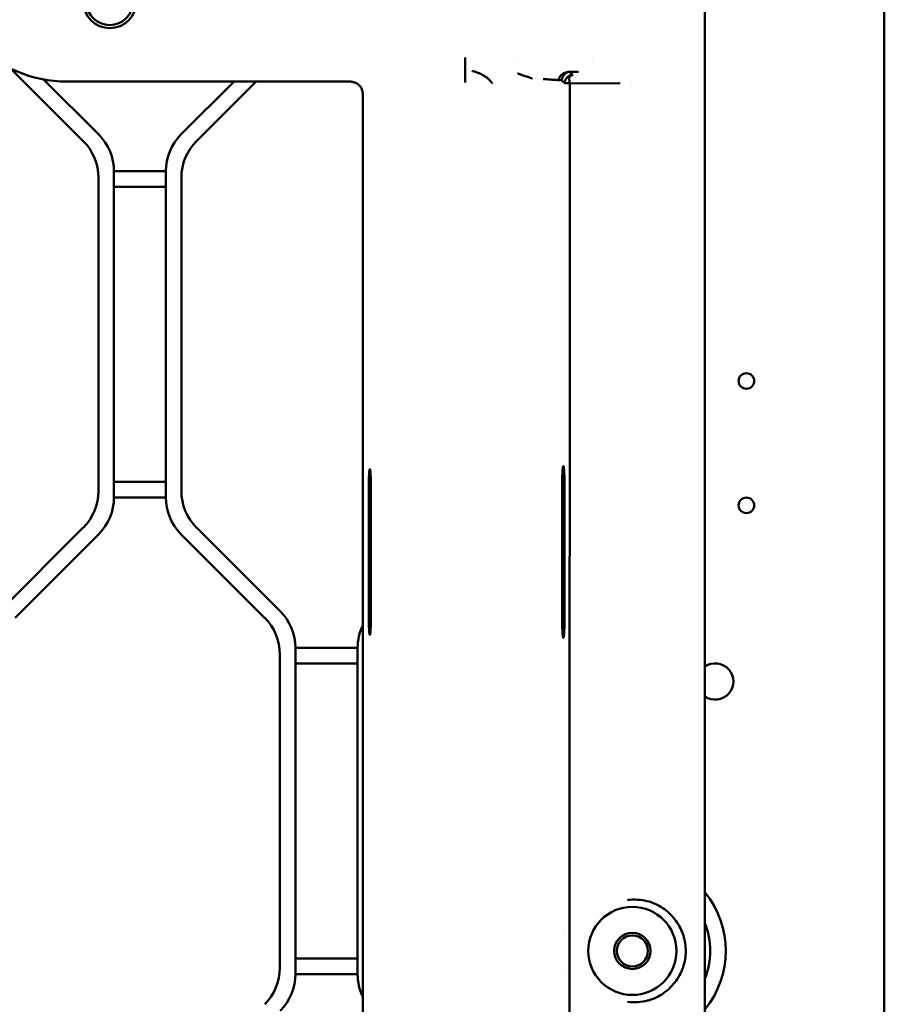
# Model space of a CAD drawing. Header units: millimetres. Extents: x 0 to 14369, y -869 to 2970.
# Tile 354 of 656: x 2082 to 2166, y 964 to 1059. Entities that reach past the tile are written whole.
import ezdxf

# ---------------------------------------------------------------- set-up
doc = ezdxf.new("R2010")
doc.units = ezdxf.units.MM
doc.header["$LTSCALE"] = 10
doc.layers.add('Sichtbar (ISO)', color=7, linetype='Continuous', lineweight=50)

msp = doc.modelspace()

# ---------------------------------------------------------------- linework, layer by layer
at = {"layer": 'Sichtbar (ISO)'}
for p, q in [((2165.818, 1125.965), (2165.818, 641.735)), ((2148.518, 1067.425), (2148.518, 1054.345)), ((2125.391, 1055.102), (2125.391, 1053.904)), ((2081.568, 1054.023), (2088.553, 1047.038)), ((2081.568, 1054.023), (2088.553, 1047.038)), ((2125.38, 1052.693), (2125.38, 1053.892)), ((2130.206, 1054.586), (2130.205, 1054.586)), ((2137.707, 1054.586), (2137.707, 1054.586)), ((2148.518, 1053.102), (2148.518, 1054.345)), ((2090.053, 1047.66), (2084.717, 1052.996)), ((2084.717, 1052.996), (2090.053, 1047.66)), ((2134.43, 1052.924), (2134.43, 1052.924)), ((2134.72, 1052.902), (2134.993, 1052.637)), ((2148.518, 1053.037), (2148.518, 1053.102)), ((2148.518, 1052.209), (2148.518, 1053.037)), ((2087.018, 1052.784), (2114.241, 1052.784)), ((2103.106, 1052.784), (2097.982, 1047.66)), ((2097.982, 1047.66), (2103.106, 1052.784)), ((2099.482, 1047.038), (2105.228, 1052.784)), ((2105.228, 1052.784), (2099.482, 1047.038)), ((2135.441, 925.033), (2135.498, 1052.611)), ((2135.498, 1052.611), (2140.343, 1052.62)), ((2141.445, 1052.586), (2141.445, 1052.586)), ((2148.518, 1052.209), (2148.518, 916.635)), ((2115.518, 1050.848), (2115.518, 933.18)), ((2090.018, 1043.503), (2090.018, 1013.266)), ((2090.018, 1043.503), (2090.018, 1013.266)), ((2091.518, 1012.645), (2091.518, 1044.124)), ((2096.518, 1044.124), (2091.518, 1044.124)), ((2091.518, 1044.124), (2091.518, 1012.645)), ((2091.518, 1044.124), (2096.518, 1044.124)), ((2096.518, 1044.124), (2096.518, 1012.645)), ((2096.518, 1012.645), (2096.518, 1044.124)), ((2098.018, 1013.266), (2098.018, 1043.503)), ((2098.018, 1043.503), (2098.018, 1013.266)), ((2091.518, 1042.624), (2096.518, 1042.624)), ((2096.518, 1042.624), (2091.518, 1042.624)), ((2116.364, 1015.385), (2116.364, 1015.385)), ((2096.518, 1014.145), (2091.518, 1014.145)), ((2091.518, 1014.145), (2096.518, 1014.145)), ((2116.094, 1001.385), (2116.094, 1013.385)), ((2116.304, 1013.385), (2116.304, 1001.385)), ((2134.739, 1013.385), (2134.739, 1001.385)), ((2134.98, 1001.385), (2134.98, 1013.385)), ((2091.518, 1012.645), (2096.518, 1012.645)), ((2096.518, 1012.645), (2091.518, 1012.645)), ((2134.993, 1012.528), (2134.993, 1012.528)), ((2088.553, 1009.731), (2080.482, 1001.66)), ((2088.553, 1009.731), (2080.482, 1001.66)), ((2107.553, 1001.66), (2099.482, 1009.731)), ((2099.482, 1009.731), (2107.553, 1001.66)), ((2081.982, 1001.038), (2090.053, 1009.109)), ((2090.053, 1009.109), (2081.982, 1001.038)), ((2097.982, 1009.109), (2106.053, 1001.038)), ((2106.053, 1001.038), (2097.982, 1009.109)), ((2116.364, 999.385), (2116.364, 999.385)), ((2109.018, 966.645), (2109.018, 998.124)), ((2115.018, 998.124), (2109.018, 998.124)), ((2109.018, 998.124), (2109.018, 966.645)), ((2109.018, 998.124), (2115.018, 998.124)), ((2115.018, 998.124), (2115.018, 966.645)), ((2115.018, 966.645), (2115.018, 998.124)), ((2107.518, 997.503), (2107.518, 967.266)), ((2107.518, 967.266), (2107.518, 997.503)), ((2109.018, 996.624), (2115.018, 996.624)), ((2115.018, 996.624), (2109.018, 996.624)), ((2134.993, 970.693), (2134.993, 970.693)), ((2115.018, 968.145), (2109.018, 968.145)), ((2109.018, 968.145), (2115.018, 968.145)), ((2109.018, 966.645), (2115.018, 966.645)), ((2115.018, 966.645), (2109.018, 966.645)), ((2134.993, 967.073), (2134.993, 967.073))]:
    msp.add_line(p, q, dxfattribs=at)
for centre, radius in [((2091.117, 1060.484), 2.55), ((2091.117, 1060.484), 2.25), ((2152.518, 1023.885), 0.75), ((2152.518, 1011.885), 0.75), ((2141.518, 968.885), 4.25), ((2141.518, 968.885), 1.75), ((2141.518, 968.885), 1.5)]:
    msp.add_circle(centre, radius, dxfattribs=at)
for centre, radius, start, end in [((2087.018, 1065.385), 12.601, 180, 270), ((2086.518, 1044.124), 5, 0, 45), ((2086.518, 1044.124), 5, 0, 45), ((2101.518, 1044.124), 5, 135, 180), ((2101.518, 1044.124), 5, 135, 180), ((2085.018, 1043.503), 5, 0, 45), ((2085.018, 1043.503), 5, 0, 45), ((2103.018, 1043.503), 5, 135, 180), ((2103.018, 1043.503), 5, 135, 180), ((2085.018, 1013.266), 5, 315, 0), ((2085.018, 1013.266), 5, 315, 0), ((2103.018, 1013.266), 5, 180, 225), ((2103.018, 1013.266), 5, 180, 225), ((2086.518, 1012.645), 5, 315, 0), ((2086.518, 1012.645), 5, 315, 0), ((2101.518, 1012.645), 5, 180, 225), ((2101.518, 1012.645), 5, 180, 225), ((2104.018, 998.124), 5, 0, 45), ((2104.018, 998.124), 5, 0, 45), ((2102.518, 997.503), 5, 0, 45), ((2102.518, 997.503), 5, 0, 45), ((2120.018, 998.124), 5, 154.15807, 180), ((2120.018, 998.124), 5, 154.15807, 180), ((2149.518, 994.885), 1.75, 235.1501, 124.8499), ((2149.518, 994.885), 1.75, 235.1501, 124.8499), ((2141.518, 968.885), 9, 321.05756, 38.94244), ((2141.518, 968.885), 9, 321.05756, 38.94244), ((2141.518, 968.885), 7.5, 338.96053, 21.03947), ((2141.518, 968.885), 7.5, 338.96053, 21.03947), ((2102.518, 967.266), 5, 315, 0), ((2102.518, 967.266), 5, 315, 0), ((2104.018, 966.645), 5, 315, 0), ((2104.018, 966.645), 5, 315, 0), ((2120.018, 966.645), 5, 180, 205.84193), ((2120.018, 966.645), 5, 180, 205.84193)]:
    msp.add_arc(centre, radius, start, end, dxfattribs=at)
for centre, major_axis, end_param in [((2115.413, 1050.848), (0, 2), 5.128175), ((2116.199, 1013.385), (0, 2), 7.853982), ((2116.199, 1001.385), (0, -2), 7.853982)]:
    msp.add_ellipse(centre, major_axis=major_axis, ratio=0.052408, start_param=4.712389, end_param=end_param, dxfattribs=at)
for points, knots in [([(2126.06, 1053.813), (2126.09, 1053.805), (2126.12, 1053.797), (2126.149, 1053.789), (2126.178, 1053.781), (2126.206, 1053.773), (2126.234, 1053.764), (2126.289, 1053.748), (2126.343, 1053.731), (2126.394, 1053.713), (2126.408, 1053.709), (2126.422, 1053.704), (2126.436, 1053.699), (2126.465, 1053.689), (2126.493, 1053.679), (2126.521, 1053.669), (2126.528, 1053.666), (2126.535, 1053.663), (2126.542, 1053.661), (2126.589, 1053.643), (2126.635, 1053.625), (2126.68, 1053.607), (2126.769, 1053.571), (2126.852, 1053.535), (2126.931, 1053.498), (2126.952, 1053.488), (2126.973, 1053.478), (2126.994, 1053.468), (2127.012, 1053.459), (2127.03, 1053.45), (2127.047, 1053.441), (2127.064, 1053.433), (2127.082, 1053.424), (2127.098, 1053.415), (2127.119, 1053.404), (2127.139, 1053.393), (2127.159, 1053.382), (2127.195, 1053.362), (2127.231, 1053.341), (2127.266, 1053.319), (2127.301, 1053.297), (2127.336, 1053.274), (2127.37, 1053.251), (2127.418, 1053.218), (2127.466, 1053.182), (2127.514, 1053.144), (2127.535, 1053.127), (2127.556, 1053.11), (2127.577, 1053.091), (2127.596, 1053.075), (2127.615, 1053.058), (2127.634, 1053.04), (2127.65, 1053.026), (2127.666, 1053.01), (2127.682, 1052.995), (2127.702, 1052.974), (2127.723, 1052.953), (2127.744, 1052.931), (2127.759, 1052.915), (2127.773, 1052.899), (2127.788, 1052.882), (2127.806, 1052.862), (2127.824, 1052.841), (2127.842, 1052.819), (2127.86, 1052.796), (2127.878, 1052.773), (2127.897, 1052.749), (2127.915, 1052.725), (2127.934, 1052.7), (2127.953, 1052.674), (2127.962, 1052.661), (2127.971, 1052.647), (2127.981, 1052.634), (2127.986, 1052.626), (2127.991, 1052.618), (2127.997, 1052.61), (2128, 1052.604), (2128.004, 1052.598), (2128.008, 1052.592)], [0, 0, 0, 0, 0.03125, 0.03125, 0.03125, 0.0625, 0.0625, 0.0625, 0.125, 0.125, 0.125, 0.142177, 0.142177, 0.142177, 0.178256, 0.178256, 0.178256, 0.1875, 0.1875, 0.1875, 0.25, 0.25, 0.25, 0.375, 0.375, 0.375, 0.408376, 0.408376, 0.408376, 0.4375, 0.4375, 0.4375, 0.465892, 0.465892, 0.465892, 0.5, 0.5, 0.5, 0.5625, 0.5625, 0.5625, 0.625, 0.625, 0.625, 0.711942, 0.711942, 0.711942, 0.75, 0.75, 0.75, 0.784345, 0.784345, 0.784345, 0.8125, 0.8125, 0.8125, 0.849264, 0.849264, 0.849264, 0.875, 0.875, 0.875, 0.906012, 0.906012, 0.906012, 0.9375, 0.9375, 0.9375, 0.96875, 0.96875, 0.96875, 0.984375, 0.984375, 0.984375, 0.993538, 0.993538, 0.993538, 1, 1, 1, 1]), ([(2131.456, 1053.228), (2131.426, 1053.239), (2131.396, 1053.249), (2131.365, 1053.259), (2131.306, 1053.279), (2131.246, 1053.298), (2131.185, 1053.318), (2131.124, 1053.338), (2131.062, 1053.359), (2130.999, 1053.38), (2130.936, 1053.4), (2130.873, 1053.422), (2130.81, 1053.443), (2130.778, 1053.454), (2130.747, 1053.465), (2130.715, 1053.476), (2130.683, 1053.487), (2130.651, 1053.499), (2130.62, 1053.51), (2130.588, 1053.521), (2130.556, 1053.532), (2130.524, 1053.543), (2130.508, 1053.548), (2130.492, 1053.554), (2130.476, 1053.559), (2130.468, 1053.562), (2130.46, 1053.565), (2130.452, 1053.568), (2130.445, 1053.57), (2130.437, 1053.573), (2130.429, 1053.576)], [0.3093064, 0.3093064, 0.3093064, 0.3093064, 0.375, 0.375, 0.375, 0.5, 0.5, 0.5, 0.625, 0.625, 0.625, 0.75, 0.75, 0.75, 0.8125, 0.8125, 0.8125, 0.875, 0.875, 0.875, 0.9375, 0.9375, 0.9375, 0.96875, 0.96875, 0.96875, 0.9843788, 0.9843788, 0.9843788, 1, 1, 1, 1]), ([(2131.843, 1053.082), (2131.837, 1053.085), (2131.831, 1053.087), (2131.825, 1053.09), (2131.819, 1053.092), (2131.813, 1053.094), (2131.807, 1053.097), (2131.795, 1053.102), (2131.783, 1053.106), (2131.771, 1053.111), (2131.746, 1053.121), (2131.721, 1053.131), (2131.696, 1053.141), (2131.67, 1053.15), (2131.644, 1053.16), (2131.617, 1053.17), (2131.591, 1053.18), (2131.563, 1053.19), (2131.536, 1053.2), (2131.51, 1053.209), (2131.483, 1053.219), (2131.456, 1053.228)], [0, 0, 0, 0, 0.015625, 0.015625, 0.015625, 0.03125, 0.03125, 0.03125, 0.0625, 0.0625, 0.0625, 0.125, 0.125, 0.125, 0.1875, 0.1875, 0.1875, 0.25, 0.25, 0.25, 0.3093064, 0.3093064, 0.3093064, 0.3093064]), ([(2134.43, 1052.924), (2134.26, 1052.934), (2133.922, 1052.955), (2133.415, 1052.996), (2133.077, 1053.017), (2132.907, 1053.027)], [0, 0, 0, 0, 0.3333333, 0.6666667, 1, 1, 1, 1]), ([(2134.43, 1052.924), (2134.429, 1052.947), (2134.433, 1052.995), (2134.448, 1053.071), (2134.477, 1053.153), (2134.514, 1053.233), (2134.617, 1053.383), (2134.763, 1053.503), (2134.847, 1053.555), (2134.939, 1053.603), (2135.001, 1053.628), (2135.032, 1053.64), (2135.032, 1053.64)], [0.0000014, 0.0000014, 0.0000014, 0.0000014, 0.0602091, 0.123433, 0.1888357, 0.2557935, 0.3525336, 0.4513208, 0.5224871, 0.5943172, 0.6661711, 0.6661807, 0.6661807, 0.6661807, 0.6661807]), ([(2134.482, 1052.933), (2134.504, 1052.936), (2134.526, 1052.936), (2134.546, 1052.936), (2134.58, 1052.936), (2134.611, 1052.934), (2134.636, 1052.93), (2134.66, 1052.927), (2134.68, 1052.922), (2134.694, 1052.917), (2134.709, 1052.911), (2134.717, 1052.905), (2134.72, 1052.902)], [0.1066454, 0.1066454, 0.1066454, 0.1066454, 0.25, 0.25, 0.25, 0.5, 0.5, 0.5, 0.75, 0.75, 0.75, 1, 1, 1, 1]), ([(2135.394, 1053.713), (2135.373, 1053.71), (2135.333, 1053.7), (2135.268, 1053.679), (2135.207, 1053.654), (2135.147, 1053.624), (2135.085, 1053.586), (2135.024, 1053.54), (2134.971, 1053.493), (2134.875, 1053.39), (2134.799, 1053.253), (2134.768, 1053.175), (2134.742, 1053.088), (2134.726, 1052.998), (2134.721, 1052.934), (2134.72, 1052.902)], [0.069588, 0.069588, 0.069588, 0.069588, 0.1391513, 0.2079387, 0.2768321, 0.3452576, 0.4125776, 0.4793993, 0.5459215, 0.6384216, 0.7300596, 0.7957944, 0.8626305, 0.9307242, 1, 1, 1, 1]), ([(2134.993, 1052.637), (2134.993, 1052.645), (2134.994, 1052.66), (2134.995, 1052.682), (2134.999, 1052.727), (2135.005, 1052.766), (2135.013, 1052.804), (2135.022, 1052.842), (2135.034, 1052.879), (2135.047, 1052.922), (2135.064, 1052.945), (2135.083, 1052.985), (2135.101, 1053.019), (2135.125, 1053.054), (2135.148, 1053.088), (2135.201, 1053.154), (2135.249, 1053.207), (2135.296, 1053.251), (2135.359, 1053.297), (2135.478, 1053.367), (2135.618, 1053.41), (2135.696, 1053.421), (2135.75, 1053.426), (2135.777, 1053.426)], [0.0001557, 0.0001557, 0.0001557, 0.0001557, 0.0296294, 0.0595158, 0.1014017, 0.1415863, 0.1804875, 0.2194375, 0.2591757, 0.2990592, 0.3421028, 0.3818366, 0.4214751, 0.4614636, 0.5018263, 0.5591778, 0.615893, 0.6708738, 0.7259544, 0.8042064, 0.8840452, 0.941631, 1, 1, 1, 1]), ([(2135.032, 1053.64), (2135.063, 1053.651), (2135.125, 1053.672), (2135.216, 1053.695), (2135.303, 1053.71), (2135.375, 1053.718), (2135.416, 1053.721), (2135.431, 1053.721)], [0.6661807, 0.6661807, 0.6661807, 0.6661807, 0.7372063, 0.8068603, 0.874597, 0.9392519, 0.9794185, 0.9794185, 0.9794185, 0.9794185]), ([(2135.777, 1053.426), (2135.767, 1053.425), (2135.745, 1053.42), (2135.712, 1053.399), (2135.613, 1053.368), (2135.535, 1053.319), (2135.493, 1053.261), (2135.451, 1053.214), (2135.419, 1053.156), (2135.411, 1053.096), (2135.403, 1053.04), (2135.411, 1052.992), (2135.416, 1052.944), (2135.446, 1052.909), (2135.456, 1052.872), (2135.471, 1052.841), (2135.466, 1052.812), (2135.475, 1052.784), (2135.455, 1052.731), (2135.433, 1052.666), (2135.463, 1052.634), (2135.468, 1052.629)], [0.0000014, 0.0000014, 0.0000014, 0.0000014, 0.0627229, 0.1244751, 0.2358896, 0.3545353, 0.4152871, 0.4766714, 0.5394614, 0.6061166, 0.6449062, 0.6864433, 0.7262856, 0.7599898, 0.7889124, 0.8152866, 0.8359498, 0.8540729, 0.8779575, 0.9605786, 0.9749649, 0.9749649, 0.9749649, 0.9749649]), ([(2136.333, 1053.723), (2136.235, 1053.723), (2136.137, 1053.723), (2136.04, 1053.723), (2135.942, 1053.723), (2135.845, 1053.722), (2135.748, 1053.722), (2135.65, 1053.722), (2135.553, 1053.722), (2135.455, 1053.722)], [0, 0, 0, 0, 0.3333333, 0.3333333, 0.3333333, 0.6666667, 0.6666667, 0.6666667, 0.9999978, 0.9999978, 0.9999978, 0.9999978]), ([(2135.777, 1053.426), (2135.743, 1053.459), (2135.708, 1053.492), (2135.672, 1053.525), (2135.635, 1053.558), (2135.597, 1053.59), (2135.56, 1053.623), (2135.524, 1053.656), (2135.489, 1053.688), (2135.455, 1053.722)], [0, 0, 0, 0, 0.3333333, 0.3333333, 0.3333333, 0.6666667, 0.6666667, 0.6666667, 0.9999992, 0.9999992, 0.9999992, 0.9999992]), ([(2115.509, 1051.655), (2115.505, 1051.832), (2115.457, 1052.002), (2115.303, 1052.292), (2115.197, 1052.411), (2114.976, 1052.588), (2114.845, 1052.66), (2114.636, 1052.732), (2114.565, 1052.75), (2114.452, 1052.769), (2114.413, 1052.774), (2114.331, 1052.782), (2114.288, 1052.784), (2114.241, 1052.784)], [-0.230275, -0.230275, -0.230275, -0.230275, -0.1723026, -0.1723026, -0.1139786, -0.1139786, -0.0569893, -0.0569893, -0.0284946, -0.0284946, -0.0142473, -0.0142473, 0, 0, 0, 0]), ([(2135.382, 1052.62), (2135.327, 1052.625), (2135.275, 1052.627), (2135.227, 1052.631), (2135.2, 1052.632), (2135.175, 1052.635), (2135.152, 1052.636), (2135.132, 1052.638), (2135.113, 1052.639), (2135.096, 1052.64), (2135.065, 1052.641), (2135.04, 1052.639), (2135.022, 1052.64), (2135.008, 1052.641), (2134.998, 1052.645), (2134.994, 1052.641)], [0.1524291, 0.1524291, 0.1524291, 0.1524291, 0.3731444, 0.3731444, 0.3731444, 0.4989542, 0.4989542, 0.4989542, 0.6080302, 0.6080302, 0.6080302, 0.8092676, 0.8092676, 0.8092676, 0.9682544, 0.9682544, 0.9682544, 0.9682544]), ([(2134.98, 1013.385), (2134.98, 1013.543), (2134.979, 1013.702), (2134.976, 1014.013), (2134.973, 1014.165), (2134.964, 1014.584), (2134.955, 1014.832), (2134.932, 1015.247), (2134.919, 1015.411), (2134.89, 1015.632), (2134.874, 1015.688), (2134.843, 1015.681), (2134.827, 1015.62), (2134.798, 1015.387), (2134.785, 1015.218), (2134.763, 1014.794), (2134.754, 1014.543), (2134.742, 1013.988), (2134.739, 1013.687), (2134.739, 1013.385)], [0.000001, 0.000001, 0.000001, 0.000001, 0.0476527, 0.0476527, 0.095245, 0.095245, 0.1846127, 0.1846127, 0.2740057, 0.2740057, 0.363371, 0.363371, 0.4526802, 0.4526802, 0.5418731, 0.5418731, 0.6309009, 0.6309009, 0.7212358, 0.7212358, 0.7212358, 0.7212358]), ([(2134.739, 1001.385), (2134.739, 1001.226), (2134.74, 1001.067), (2134.743, 1000.756), (2134.746, 1000.604), (2134.756, 1000.185), (2134.765, 999.937), (2134.787, 999.522), (2134.801, 999.358), (2134.83, 999.137), (2134.845, 999.082), (2134.877, 999.088), (2134.892, 999.149), (2134.921, 999.382), (2134.934, 999.551), (2134.956, 999.975), (2134.965, 1000.226), (2134.977, 1000.781), (2134.98, 1001.082), (2134.98, 1001.385)], [0.000001, 0.000001, 0.000001, 0.000001, 0.0476527, 0.0476527, 0.095245, 0.095245, 0.1846127, 0.1846127, 0.2740057, 0.2740057, 0.363371, 0.363371, 0.4526802, 0.4526802, 0.5418731, 0.5418731, 0.6309009, 0.6309009, 0.7212358, 0.7212358, 0.7212358, 0.7212358]), ([(2143.039, 964.105), (2143.59, 964.25), (2144.585, 964.74), (2145.814, 965.939), (2146.562, 967.475), (2146.737, 969.08), (2146.468, 970.543), (2145.691, 971.976), (2144.495, 973.089), (2142.976, 973.797), (2141.73, 973.863), (2141.05, 973.806)], [0.1035995, 0.1035995, 0.1035995, 0.1035995, 0.2, 0.3, 0.4, 0.5, 0.6, 0.7, 0.8, 0.9, 1, 1, 1, 1]), ([(2141.05, 963.963), (2141.756, 963.907), (2142.424, 963.947), (2143.018, 964.099), (2143.039, 964.105)], [0, 0, 0, 0, 0.1, 0.1035995, 0.1035995, 0.1035995, 0.1035995])]:
    msp.add_open_spline(points, degree=3, knots=knots, dxfattribs=at)
for points in [[(2134.43, 1052.924), (2134.448, 1052.928), (2134.465, 1052.931), (2134.482, 1052.933)], [(2135.446, 1053.721), (2135.429, 1053.719), (2135.411, 1053.717), (2135.394, 1053.713)], [(2135.453, 1053.722), (2135.454, 1053.722), (2135.454, 1053.722), (2135.455, 1053.722)], [(2135.455, 1053.722), (2135.455, 1053.722), (2135.454, 1053.722), (2135.454, 1053.722)], [(2134.993, 1052.639), (2134.993, 1052.639), (2134.993, 1052.639), (2134.993, 1052.639)], [(2135.468, 1052.629), (2135.477, 1052.622), (2135.488, 1052.616), (2135.498, 1052.611)]]:
    msp.add_open_spline(points, degree=3, dxfattribs=at)

doc.saveas('drawing.dxf')
